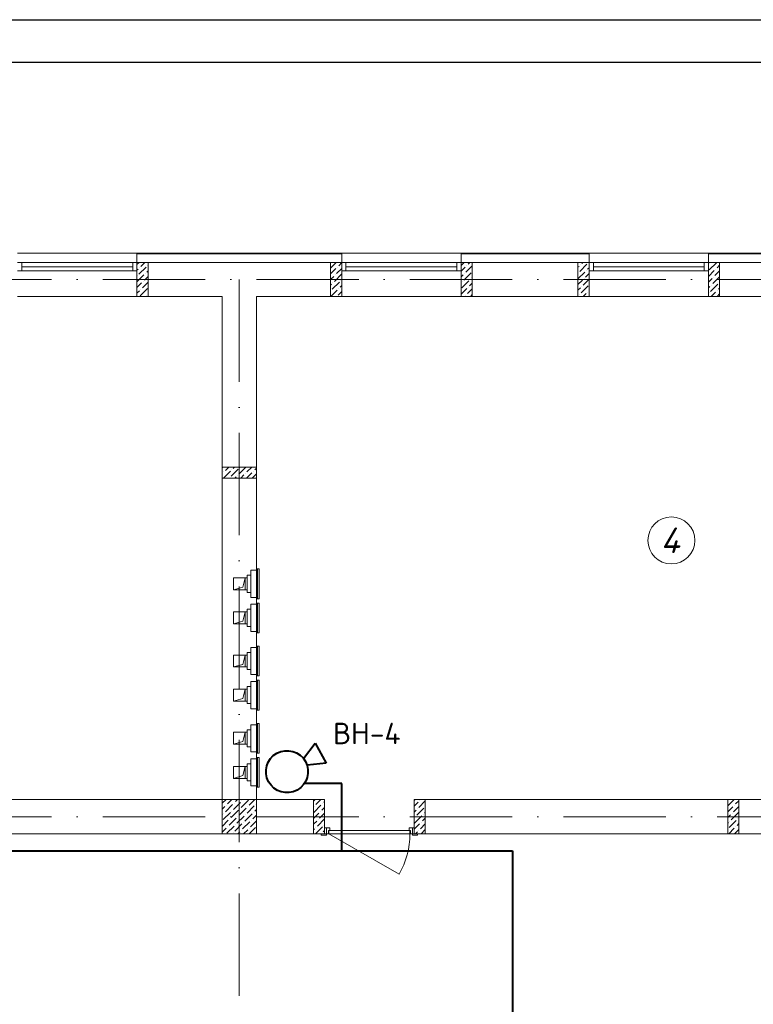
# Model space of a CAD drawing. Header units: millimetres. Extents: x 1114507 to 93926427, y 174473 to 817039.
# Tile 289 of 483: x 1816546 to 1825146, y 205925 to 217472. Entities that reach past the tile are written whole.
import ezdxf

# ---------------------------------------------------------------- set-up
doc = ezdxf.new("R2010")
doc.units = ezdxf.units.MM
doc.linetypes.add('ACAD_ISO10W100', pattern=[18, 12, -3, 0, -3])
doc.linetypes.add('ADSK_Скрыто', pattern=[6, 3, -3])
for name, color, linetype, lineweight in [('_Hidden_', 7, 'ADSK_Скрыто', 9), ('Doors', 86, 'Continuous', 13), ('expl', 234, 'Continuous', 13), ('Mechanical Equipment', 7, 'Continuous', 18), ('размеры', 12, 'Continuous', 15)]:
    doc.layers.add(name, color=color, linetype=linetype, lineweight=lineweight)
doc.layers.add('PDF28_Text', color=7, linetype='Continuous')
doc.layers.add('ventilatsiya', color=7, linetype='Continuous')
doc.styles.add('PDF ISOCPEUR', font='isocpeur.TTF')
doc.styles.get("Standard").update_dxf_attribs({"font": 'isocpeui.ttf'})

# ---------------------------------------------------------------- blocks, each defined once
blk = doc.blocks.new('blokqav3mak')
at = {"lineweight": 0, "ltscale": 100}
for p, q in [((1611566, 782732), (1610166, 782732)), ((1615366, 782732), (1613966, 782732)), ((1618266, 782732), (1616866, 782732)), ((1613966, 782625), (1611566, 782625)), ((1611566, 782625), (1611566, 782225)), ((1613966, 782625), (1613966, 782225)), ((1616866, 782625), (1615366, 782625)), ((1615366, 782625), (1615366, 782225)), ((1616866, 782625), (1616866, 782225)), ((1619766, 782625), (1618266, 782625)), ((1618266, 782625), (1618266, 782225)), ((1611566, 782225), (1610166, 782225)), ((1612566, 782225), (1611566, 782225)), ((1612566, 776325), (1612566, 782225)), ((1613966, 782225), (1612966, 782225)), ((1612966, 776325), (1612966, 782225)), ((1615366, 782225), (1613966, 782225)), ((1616866, 782225), (1615366, 782225)), ((1618266, 782225), (1616866, 782225)), ((1619766, 782225), (1618266, 782225)), ((1612566, 776325), (1605216, 776325)), ((1613766, 776325), (1612966, 776325)), ((1613766, 776325), (1613766, 775925)), ((1622166, 776325), (1614816, 776325)), ((1614816, 776325), (1614816, 775925)), ((1613766, 775925), (1605216, 775925)), ((1622566, 775925), (1614816, 775925))]:
    blk.add_line(p, q, dxfattribs=at)
at = {"color": 252, "lineweight": 0, "ltscale": 100}
for p, q in [((1613966, 782732), (1611566, 782732)), ((1611566, 782625), (1611566, 782732)), ((1613966, 782625), (1613966, 782732)), ((1616866, 782732), (1615366, 782732)), ((1615366, 782625), (1615366, 782732)), ((1616866, 782625), (1616866, 782732)), ((1619766, 782732), (1618266, 782732)), ((1618266, 782625), (1618266, 782732))]:
    blk.add_line(p, q, dxfattribs=at)
at = {"color": 32, "lineweight": 0, "ltscale": 100}
for p, q in [((1613966, 782725), (1611566, 782725)), ((1616866, 782725), (1615366, 782725)), ((1619766, 782725), (1618266, 782725))]:
    blk.add_line(p, q, dxfattribs=at)
at = {"color": 5, "lineweight": 0}
for p, q in [((1610216, 782625), (1610166, 782625)), ((1610166, 782525), (1610216, 782525)), ((1611516, 782625), (1610216, 782625)), ((1610216, 782525), (1610216, 782625)), ((1611516, 782575), (1610216, 782575)), ((1611516, 782525), (1610216, 782525)), ((1611516, 782525), (1611516, 782625)), ((1611516, 782625), (1611566, 782625)), ((1611566, 782525), (1611516, 782525)), ((1611566, 782625), (1611566, 782525)), ((1614016, 782625), (1613966, 782625)), ((1613966, 782625), (1613966, 782525)), ((1613966, 782525), (1614016, 782525)), ((1615316, 782625), (1614016, 782625)), ((1614016, 782525), (1614016, 782625)), ((1615316, 782575), (1614016, 782575)), ((1615316, 782525), (1614016, 782525)), ((1615316, 782525), (1615316, 782625)), ((1615316, 782625), (1615366, 782625)), ((1615366, 782525), (1615316, 782525)), ((1615366, 782625), (1615366, 782525)), ((1616916, 782625), (1616866, 782625)), ((1616866, 782625), (1616866, 782525)), ((1616866, 782525), (1616916, 782525)), ((1618216, 782625), (1616916, 782625)), ((1616916, 782525), (1616916, 782625)), ((1618216, 782575), (1616916, 782575)), ((1618216, 782525), (1616916, 782525)), ((1618216, 782525), (1618216, 782625)), ((1618216, 782625), (1618266, 782625)), ((1618266, 782525), (1618216, 782525)), ((1618266, 782625), (1618266, 782525))]:
    blk.add_line(p, q, dxfattribs=at)
at = {"linetype": 'Continuous', "lineweight": 0, "ltscale": 100}
for p, q in [((1611566, 782600, 0), (1611591, 782625, 0)), ((1611566, 782533, 0), (1611579, 782545, 0)), ((1611587, 782486, 0), (1611672, 782571, 0)), ((1611596, 782562, 0), (1611596, 782562, 0)), ((1611613, 782579, 0), (1611659, 782625, 0)), ((1611680, 782512, 0), (1611696, 782528, 0)), ((1611688, 782587, 0), (1611688, 782587, 0)), ((1613836, 782493, 0), (1613898, 782554, 0)), ((1613839, 782562, 0), (1613901, 782625, 0)), ((1613906, 782495, 0), (1613966, 782555, 0)), ((1613914, 782571, 0), (1613914, 782571, 0)), ((1613931, 782587, 0), (1613966, 782623, 0)), ((1615366, 782589, 0), (1615402, 782625, 0)), ((1615366, 782522, 0), (1615415, 782571, 0)), ((1615423, 782512, 0), (1615496, 782585, 0)), ((1615432, 782587, 0), (1615432, 782587, 0)), ((1615449, 782604, 0), (1615469, 782625, 0)), ((1616736, 782568, 0), (1616748, 782579, 0)), ((1616736, 782433, 0), (1616815, 782512, 0)), ((1616756, 782520, 0), (1616840, 782604, 0)), ((1616765, 782596, 0), (1616765, 782596, 0)), ((1616781, 782613, 0), (1616794, 782625, 0)), ((1616832, 782529, 0), (1616832, 782529, 0)), ((1616849, 782545, 0), (1616866, 782563, 0)), ((1616857, 782621, 0), (1616857, 782621, 0)), ((1618266, 782462, 0), (1618332, 782529, 0)), ((1618274, 782537, 0), (1618358, 782621, 0)), ((1618282, 782613, 0), (1618282, 782613, 0)), ((1618341, 782470, 0), (1618396, 782525, 0)), ((1618349, 782545, 0), (1618349, 782545, 0)), ((1618366, 782562, 0), (1618396, 782592, 0)), ((1611566, 782398, 0), (1611646, 782478, 0)), ((1611571, 782470, 0), (1611571, 782470, 0)), ((1611638, 782402, 0), (1611638, 782402, 0)), ((1611655, 782419, 0), (1611696, 782461, 0)), ((1611663, 782495, 0), (1611663, 782495, 0)), ((1613836, 782425, 0), (1613872, 782461, 0)), ((1613881, 782402, 0), (1613965, 782486, 0)), ((1613889, 782478, 0), (1613889, 782478, 0)), ((1613956, 782411, 0), (1613956, 782411, 0)), ((1615366, 782455, 0), (1615390, 782478, 0)), ((1615373, 782326, 0), (1615457, 782411, 0)), ((1615381, 782402, 0), (1615381, 782402, 0)), ((1615398, 782419, 0), (1615482, 782503, 0)), ((1615407, 782495, 0), (1615407, 782495, 0)), ((1615474, 782428, 0), (1615474, 782428, 0)), ((1615491, 782444, 0), (1615496, 782450, 0)), ((1616736, 782366, 0), (1616790, 782419, 0)), ((1616739, 782503, 0), (1616739, 782503, 0)), ((1616798, 782360, 0), (1616866, 782428, 0)), ((1616807, 782436, 0), (1616807, 782436, 0)), ((1616823, 782453, 0), (1616866, 782496, 0)), ((1618266, 782395, 0), (1618307, 782436, 0)), ((1618316, 782377, 0), (1618396, 782458, 0)), ((1618324, 782453, 0), (1618324, 782453, 0)), ((1611566, 782331, 0), (1611621, 782385, 0)), ((1611566, 782263, 0), (1611596, 782293, 0)), ((1611604, 782234, 0), (1611688, 782318, 0)), ((1611613, 782310, 0), (1611613, 782310, 0)), ((1611629, 782326, 0), (1611696, 782393, 0)), ((1613836, 782358, 0), (1613847, 782369, 0)), ((1613838, 782225, 0), (1613914, 782301, 0)), ((1613839, 782293, 0), (1613839, 782293, 0)), ((1613855, 782310, 0), (1613940, 782394, 0)), ((1613864, 782385, 0), (1613864, 782385, 0)), ((1613923, 782242, 0), (1613966, 782286, 0)), ((1613931, 782318, 0), (1613931, 782318, 0)), ((1613948, 782335, 0), (1613966, 782353, 0)), ((1615366, 782253, 0), (1615432, 782318, 0)), ((1615440, 782259, 0), (1615496, 782315, 0)), ((1615449, 782335, 0), (1615449, 782335, 0)), ((1615465, 782352, 0), (1615496, 782383, 0)), ((1616736, 782298, 0), (1616765, 782326, 0)), ((1616773, 782268, 0), (1616857, 782352, 0)), ((1616781, 782343, 0), (1616781, 782343, 0)), ((1616866, 782293, 0), (1616866, 782294, 0)), ((1618266, 782328, 0), (1618282, 782343, 0)), ((1618290, 782284, 0), (1618375, 782369, 0)), ((1618299, 782360, 0), (1618299, 782360, 0)), ((1618366, 782293, 0), (1618366, 782293, 0)), ((1618383, 782310, 0), (1618396, 782323, 0)), ((1618391, 782385, 0), (1618391, 782385, 0)), ((1611663, 782225, 0), (1611663, 782225, 0)), ((1611680, 782242, 0), (1611680, 782242, 0)), ((1613906, 782225, 0), (1613906, 782225, 0)), ((1615406, 782225, 0), (1615407, 782225, 0)), ((1615423, 782242, 0), (1615423, 782242, 0)), ((1615474, 782225, 0), (1615496, 782248, 0)), ((1616736, 782231, 0), (1616739, 782234, 0)), ((1616756, 782251, 0), (1616756, 782251, 0)), ((1616798, 782225, 0), (1616832, 782259, 0)), ((1616849, 782276, 0), (1616849, 782276, 0)), ((1616865, 782225, 0), (1616866, 782226, 0)), ((1618274, 782268, 0), (1618274, 782268, 0)), ((1618298, 782225, 0), (1618349, 782276, 0)), ((1618366, 782225, 0), (1618396, 782256, 0)), ((1612566, 780217, 0), (1612575, 780225, 0)), ((1612602, 780185, 0), (1612642, 780225, 0)), ((1612669, 780117, 0), (1612753, 780201, 0)), ((1612694, 780210, 0), (1612710, 780225, 0)), ((1612762, 780142, 0), (1612844, 780225, 0)), ((1612770, 780218, 0), (1612770, 780218, 0)), ((1612854, 780168, 0), (1612912, 780225, 0)), ((1612947, 780193, 0), (1612966, 780213, 0)), ((1612566, 780149, 0), (1612568, 780151, 0)), ((1612580, 780095, 0), (1612661, 780176, 0)), ((1612585, 780168, 0), (1612585, 780168, 0)), ((1612652, 780100, 0), (1612652, 780100, 0)), ((1612677, 780193, 0), (1612677, 780193, 0)), ((1612714, 780095, 0), (1612728, 780109, 0)), ((1612745, 780126, 0), (1612745, 780126, 0)), ((1612782, 780095, 0), (1612820, 780134, 0)), ((1612837, 780151, 0), (1612837, 780151, 0)), ((1612849, 780095, 0), (1612913, 780159, 0)), ((1612922, 780100, 0), (1612966, 780145, 0)), ((1612930, 780176, 0), (1612930, 780176, 0)), ((1612566, 776282), (1612610, 776325)), ((1612628, 776276), (1612677, 776325)), ((1612696, 776209), (1612780, 776293)), ((1612704, 776285), (1612704, 776285)), ((1612721, 776302), (1612744, 776325)), ((1612788, 776234), (1612872, 776318)), ((1612797, 776310), (1612797, 776310)), ((1612881, 776260), (1612947, 776325)), ((1613636, 776307, 0), (1613655, 776325, 0)), ((1613664, 776267, 0), (1613722, 776325, 0)), ((1613740, 776276, 0), (1613740, 776276, 0)), ((1613757, 776292, 0), (1613766, 776302, 0)), ((1614826, 776325, 0), (1614816, 776315, 0)), ((1614862, 776294, 0), (1614816, 776248, 0)), ((1614946, 776310, 0), (1614871, 776235, 0)), ((1614879, 776311, 0), (1614879, 776311, 0)), ((1618491, 776251, 0), (1618566, 776325, 0)), ((1618584, 776276, 0), (1618621, 776313, 0)), ((1612566, 776214), (1612595, 776243)), ((1612578, 776091), (1612662, 776175)), ((1612586, 776167), (1612586, 776167)), ((1612603, 776184), (1612687, 776268)), ((1612611, 776260), (1612611, 776260)), ((1612670, 776116), (1612755, 776201)), ((1612679, 776192), (1612679, 776192)), ((1612763, 776142), (1612847, 776226)), ((1612771, 776217), (1612771, 776217)), ((1612856, 776167), (1612940, 776251)), ((1612864, 776243), (1612864, 776243)), ((1612931, 776175), (1612931, 776175)), ((1612948, 776192), (1612966, 776210)), ((1612957, 776268), (1612957, 776268)), ((1613636, 776105, 0), (1613698, 776166, 0)), ((1613639, 776175, 0), (1613723, 776259, 0)), ((1613647, 776250, 0), (1613647, 776250, 0)), ((1613706, 776107, 0), (1613766, 776167, 0)), ((1613715, 776183, 0), (1613715, 776183, 0)), ((1613732, 776200, 0), (1613766, 776235, 0)), ((1614837, 776201, 0), (1614816, 776180, 0)), ((1614930, 776226, 0), (1614845, 776142, 0)), ((1614854, 776218, 0), (1614854, 776218, 0)), ((1614946, 776176, 0), (1614938, 776167, 0)), ((1618491, 776183, 0), (1618550, 776242, 0)), ((1618533, 776090, 0), (1618617, 776175, 0)), ((1618542, 776166, 0), (1618542, 776166, 0)), ((1618558, 776183, 0), (1618621, 776246, 0)), ((1618567, 776259, 0), (1618567, 776259, 0)), ((1612566, 776147), (1612569, 776150)), ((1612566, 776012), (1612637, 776083)), ((1612645, 776024), (1612729, 776108)), ((1612654, 776100), (1612654, 776100)), ((1612738, 776049), (1612822, 776133)), ((1612746, 776125), (1612746, 776125)), ((1612805, 775982), (1612889, 776066)), ((1612814, 776057), (1612814, 776057)), ((1612830, 776074), (1612915, 776158)), ((1612839, 776150), (1612839, 776150)), ((1612898, 776007), (1612966, 776076)), ((1612906, 776083), (1612906, 776083)), ((1612923, 776100), (1612966, 776143)), ((1613636, 776037, 0), (1613673, 776074, 0)), ((1613681, 776015, 0), (1613765, 776099, 0)), ((1613689, 776090, 0), (1613689, 776090, 0)), ((1614904, 776134, 0), (1614820, 776050, 0)), ((1614829, 776125, 0), (1614829, 776125, 0)), ((1614896, 776058, 0), (1614896, 776058, 0)), ((1614946, 776108, 0), (1614913, 776075, 0)), ((1614921, 776151, 0), (1614921, 776151, 0)), ((1618491, 776116, 0), (1618525, 776149, 0)), ((1618491, 776049, 0), (1618499, 776057, 0)), ((1618508, 775998, 0), (1618592, 776082, 0)), ((1618516, 776074, 0), (1618516, 776074, 0)), ((1618609, 776099, 0), (1618609, 776099, 0)), ((1612566, 775945), (1612611, 775990)), ((1612620, 775931), (1612704, 776015)), ((1612628, 776007), (1612628, 776007)), ((1612696, 775940), (1612696, 775940)), ((1612713, 775956), (1612797, 776041)), ((1612721, 776032), (1612721, 776032)), ((1612749, 775925), (1612771, 775948)), ((1612788, 775965), (1612788, 775965)), ((1612816, 775925), (1612864, 775973)), ((1612881, 775990), (1612881, 775990)), ((1612883, 775925), (1612957, 775999)), ((1612965, 775940), (1612966, 775941)), ((1613636, 775970, 0), (1613647, 775981, 0)), ((1613659, 775925, 0), (1613740, 776006, 0)), ((1613664, 775998, 0), (1613664, 775998, 0)), ((1613732, 775930, 0), (1613732, 775930, 0)), ((1613748, 775947, 0), (1613766, 775965, 0)), ((1613757, 776023, 0), (1613757, 776023, 0)), ((1614879, 776041, 0), (1614816, 775978, 0)), ((1614854, 775949, 0), (1614830, 775925, 0)), ((1614871, 775965, 0), (1614871, 775965, 0)), ((1614946, 776041, 0), (1614888, 775982, 0)), ((1614946, 775974, 0), (1614898, 775925, 0)), ((1618503, 775925, 0), (1618567, 775989, 0)), ((1618575, 775930, 0), (1618621, 775977, 0)), ((1618584, 776006, 0), (1618584, 776006, 0)), ((1618601, 776023, 0), (1618621, 776044, 0))]:
    blk.add_line(p, q, dxfattribs=at)
at = {"color": 1, "linetype": 'ACAD_ISO10W100', "lineweight": 0, "ltscale": 100}
for p, q in [((1626766, 782425), (1599766, 782425)), ((1612766, 782425), (1612766, 766825)), ((1626766, 776125), (1599766, 776125))]:
    blk.add_line(p, q, dxfattribs=at)
at = {"layer": '_Hidden_', "color": 5, "lineweight": 0}
for p, q in [((1612899, 779015), (1612899, 779015)), ((1612899, 779015), (1612899, 779015)), ((1612923, 779015), (1612923, 779015)), ((1612923, 779015), (1612923, 779015)), ((1612966, 779015), (1612966, 779015)), ((1612966, 779015), (1612966, 779015)), ((1612970, 779031), (1612970, 779031)), ((1612899, 778698), (1612899, 778697)), ((1612899, 778697), (1612899, 778698)), ((1612899, 778616), (1612899, 778616)), ((1612899, 778616), (1612899, 778616)), ((1612923, 778697), (1612923, 778698)), ((1612923, 778698), (1612923, 778697)), ((1612923, 778616), (1612923, 778616)), ((1612923, 778616), (1612923, 778616)), ((1612966, 778698), (1612966, 778697)), ((1612966, 778697), (1612966, 778698)), ((1612966, 778616), (1612966, 778616)), ((1612966, 778616), (1612966, 778616)), ((1612970, 778682), (1612970, 778682)), ((1612970, 778631), (1612970, 778631)), ((1612899, 778298), (1612899, 778298)), ((1612899, 778298), (1612899, 778298)), ((1612923, 778298), (1612923, 778298)), ((1612923, 778298), (1612923, 778298)), ((1612966, 778298), (1612966, 778298)), ((1612966, 778298), (1612966, 778298)), ((1612970, 778282), (1612970, 778282)), ((1612970, 778125), (1612970, 778125)), ((1612899, 778110), (1612899, 778109)), ((1612899, 778109), (1612899, 778110)), ((1612923, 778109), (1612923, 778110)), ((1612923, 778110), (1612923, 778109)), ((1612966, 778109), (1612966, 778110)), ((1612966, 778110), (1612966, 778109)), ((1612899, 777792), (1612899, 777792)), ((1612899, 777792), (1612899, 777792)), ((1612923, 777792), (1612923, 777792)), ((1612923, 777792), (1612923, 777792)), ((1612966, 777792), (1612966, 777792)), ((1612966, 777792), (1612966, 777792)), ((1612899, 777710), (1612899, 777710)), ((1612899, 777710), (1612899, 777710)), ((1612923, 777710), (1612923, 777710)), ((1612923, 777710), (1612923, 777710)), ((1612966, 777710), (1612966, 777710)), ((1612966, 777710), (1612966, 777710)), ((1612970, 777776), (1612970, 777776)), ((1612970, 777725), (1612970, 777725)), ((1612899, 777392), (1612899, 777392)), ((1612899, 777392), (1612899, 777392)), ((1612923, 777392), (1612923, 777392)), ((1612923, 777392), (1612923, 777392)), ((1612966, 777392), (1612966, 777392)), ((1612966, 777392), (1612966, 777392)), ((1612970, 777376), (1612970, 777376)), ((1612899, 777204), (1612899, 777204)), ((1612899, 777204), (1612899, 777204)), ((1612923, 777204), (1612923, 777204)), ((1612923, 777204), (1612923, 777204)), ((1612966, 777204), (1612966, 777204)), ((1612966, 777204), (1612966, 777204)), ((1612970, 777219), (1612970, 777219)), ((1612899, 776886), (1612899, 776886)), ((1612899, 776886), (1612899, 776886)), ((1612923, 776886), (1612923, 776886)), ((1612923, 776886), (1612923, 776886)), ((1612966, 776886), (1612966, 776886)), ((1612966, 776886), (1612966, 776886)), ((1612970, 776870), (1612970, 776870)), ((1612899, 776804), (1612899, 776804)), ((1612899, 776804), (1612899, 776804)), ((1612923, 776804), (1612923, 776804)), ((1612923, 776804), (1612923, 776804)), ((1612966, 776804), (1612966, 776804)), ((1612966, 776804), (1612966, 776804)), ((1612970, 776820), (1612970, 776820)), ((1612899, 776487), (1612899, 776486)), ((1612899, 776486), (1612899, 776487)), ((1612923, 776486), (1612923, 776487)), ((1612923, 776487), (1612923, 776486)), ((1612966, 776487), (1612966, 776486)), ((1612966, 776486), (1612966, 776487)), ((1612970, 776471), (1612970, 776471))]:
    blk.add_line(p, q, dxfattribs=at)
at = {"layer": 'Doors', "lineweight": 0}
for p, q in [((1613766, 775995), (1613786, 775995)), ((1613766, 775925), (1613766, 775995)), ((1613826, 775995), (1613786, 775995)), ((1613786, 775995), (1613786, 775925)), ((1613786, 775995), (1613786, 775925)), ((1613811, 775925), (1613811, 775965)), ((1613811, 775965), (1613826, 775965)), ((1614766, 775965), (1613816, 775965)), ((1613816, 775965), (1613816, 775925)), ((1613826, 775965), (1613826, 775995)), ((1614756, 775965), (1614756, 775995)), ((1614756, 775995), (1614796, 775995)), ((1614771, 775965), (1614756, 775965)), ((1614766, 775925), (1614766, 775965)), ((1614771, 775925), (1614771, 775965)), ((1614796, 775995), (1614796, 775925)), ((1614816, 775995), (1614796, 775995)), ((1614796, 775995), (1614796, 775925)), ((1614816, 775925), (1614816, 775995)), ((1613786, 775925), (1613726, 775925)), ((1613726, 775925), (1613726, 775910)), ((1613726, 775910), (1613786, 775910)), ((1613786, 775925), (1613766, 775925)), ((1613786, 775925), (1613811, 775925)), ((1613786, 775910), (1613786, 775925)), ((1613816, 775925), (1614639, 775450)), ((1613816, 775925), (1614766, 775925)), ((1614796, 775925), (1614771, 775925)), ((1614796, 775925), (1614816, 775925)), ((1614856, 775925), (1614796, 775925)), ((1614796, 775925), (1614796, 775910)), ((1614796, 775910), (1614856, 775910)), ((1614856, 775910), (1614856, 775925))]:
    blk.add_line(p, q, dxfattribs=at)
blk.add_arc((1613816, 775925), 950, 330, 0, dxfattribs=at)
at = {"layer": 'Mechanical Equipment', "color": 5, "lineweight": 0}
for p, q in [((1612899, 778956), (1612858, 778956)), ((1612858, 778756), (1612858, 778956)), ((1612923, 779015), (1612899, 779015)), ((1612899, 779015), (1612899, 779015)), ((1612899, 779005), (1612899, 779015)), ((1612899, 778707), (1612899, 779005)), ((1612966, 779015), (1612923, 779015)), ((1612923, 779015), (1612923, 779015)), ((1612923, 779015), (1612923, 779015)), ((1612966, 779015), (1612966, 779015)), ((1612966, 779015), (1612966, 779005)), ((1612966, 779005), (1612966, 778707)), ((1612969, 779031), (1612969, 778682)), ((1612970, 779031), (1612970, 778682)), ((1612970, 779031), (1612979, 779031)), ((1612979, 779031), (1612989, 779031)), ((1612979, 779031), (1612979, 778682)), ((1612989, 779031), (1612998, 779031)), ((1612998, 778682), (1612998, 779031)), ((1612858, 778756), (1612899, 778756)), ((1612899, 778697), (1612899, 778707)), ((1612966, 778707), (1612966, 778697)), ((1612899, 778698), (1612899, 778697)), ((1612899, 778697), (1612923, 778697)), ((1612923, 778616), (1612899, 778616)), ((1612899, 778616), (1612899, 778616)), ((1612899, 778606), (1612899, 778616)), ((1612899, 778308), (1612899, 778606)), ((1612923, 778697), (1612923, 778698)), ((1612923, 778698), (1612923, 778697)), ((1612923, 778697), (1612966, 778697)), ((1612966, 778616), (1612923, 778616)), ((1612923, 778616), (1612923, 778616)), ((1612923, 778616), (1612923, 778616)), ((1612966, 778697), (1612966, 778698)), ((1612966, 778616), (1612966, 778616)), ((1612966, 778616), (1612966, 778606)), ((1612966, 778606), (1612966, 778308)), ((1612969, 778631), (1612969, 778282)), ((1612979, 778682), (1612970, 778682)), ((1612970, 778631), (1612970, 778282)), ((1612970, 778631), (1612979, 778631)), ((1612989, 778682), (1612979, 778682)), ((1612979, 778631), (1612989, 778631)), ((1612979, 778631), (1612979, 778282)), ((1612998, 778682), (1612989, 778682)), ((1612989, 778631), (1612998, 778631)), ((1612998, 778282), (1612998, 778631)), ((1612899, 778557), (1612858, 778557)), ((1612858, 778357), (1612858, 778557)), ((1612858, 778357), (1612899, 778357)), ((1612899, 778298), (1612899, 778308)), ((1612899, 778298), (1612923, 778298)), ((1612899, 778298), (1612899, 778298)), ((1612923, 778298), (1612966, 778298)), ((1612923, 778298), (1612923, 778298)), ((1612923, 778298), (1612923, 778298)), ((1612966, 778308), (1612966, 778298)), ((1612966, 778298), (1612966, 778298)), ((1612979, 778282), (1612970, 778282)), ((1612989, 778282), (1612979, 778282)), ((1612998, 778282), (1612989, 778282)), ((1612969, 778125), (1612969, 777776)), ((1612970, 778125), (1612970, 777776)), ((1612970, 778125), (1612979, 778125)), ((1612979, 778125), (1612989, 778125)), ((1612979, 778125), (1612979, 777776)), ((1612989, 778125), (1612998, 778125)), ((1612998, 777776), (1612998, 778125)), ((1612899, 778051), (1612858, 778051)), ((1612858, 777851), (1612858, 778051)), ((1612923, 778110), (1612899, 778110)), ((1612899, 778110), (1612899, 778109)), ((1612899, 778100), (1612899, 778110)), ((1612899, 777802), (1612899, 778100)), ((1612966, 778110), (1612923, 778110)), ((1612923, 778109), (1612923, 778110)), ((1612923, 778110), (1612923, 778109)), ((1612966, 778109), (1612966, 778110)), ((1612966, 778110), (1612966, 778100)), ((1612966, 778100), (1612966, 777802)), ((1612858, 777851), (1612899, 777851)), ((1612899, 777792), (1612899, 777802)), ((1612899, 777792), (1612923, 777792)), ((1612899, 777792), (1612899, 777792)), ((1612923, 777792), (1612966, 777792)), ((1612923, 777792), (1612923, 777792)), ((1612923, 777792), (1612923, 777792)), ((1612966, 777802), (1612966, 777792)), ((1612966, 777792), (1612966, 777792)), ((1612923, 777710), (1612899, 777710)), ((1612899, 777710), (1612899, 777710)), ((1612899, 777700), (1612899, 777710)), ((1612899, 777402), (1612899, 777700)), ((1612966, 777710), (1612923, 777710)), ((1612923, 777710), (1612923, 777710)), ((1612923, 777710), (1612923, 777710)), ((1612966, 777710), (1612966, 777710)), ((1612966, 777710), (1612966, 777700)), ((1612966, 777700), (1612966, 777402)), ((1612969, 777725), (1612969, 777376)), ((1612979, 777776), (1612970, 777776)), ((1612970, 777725), (1612970, 777376)), ((1612970, 777725), (1612979, 777725)), ((1612989, 777776), (1612979, 777776)), ((1612979, 777725), (1612989, 777725)), ((1612979, 777725), (1612979, 777376)), ((1612998, 777776), (1612989, 777776)), ((1612989, 777725), (1612998, 777725)), ((1612998, 777376), (1612998, 777725)), ((1612899, 777651), (1612858, 777651)), ((1612858, 777451), (1612858, 777651)), ((1612858, 777451), (1612899, 777451)), ((1612899, 777392), (1612899, 777402)), ((1612899, 777392), (1612923, 777392)), ((1612899, 777392), (1612899, 777392)), ((1612923, 777392), (1612966, 777392)), ((1612923, 777392), (1612923, 777392)), ((1612923, 777392), (1612923, 777392)), ((1612966, 777402), (1612966, 777392)), ((1612966, 777392), (1612966, 777392)), ((1612979, 777376), (1612970, 777376)), ((1612989, 777376), (1612979, 777376)), ((1612998, 777376), (1612989, 777376)), ((1612923, 777204), (1612899, 777204)), ((1612899, 777204), (1612899, 777204)), ((1612899, 777194), (1612899, 777204)), ((1612966, 777204), (1612923, 777204)), ((1612923, 777204), (1612923, 777204)), ((1612923, 777204), (1612923, 777204)), ((1612966, 777204), (1612966, 777204)), ((1612966, 777204), (1612966, 777194)), ((1612969, 777219), (1612969, 776870)), ((1612970, 777219), (1612970, 776870)), ((1612970, 777219), (1612979, 777219)), ((1612979, 777219), (1612989, 777219)), ((1612979, 777219), (1612979, 776870)), ((1612989, 777219), (1612998, 777219)), ((1612998, 776870), (1612998, 777219)), ((1612899, 777145), (1612858, 777145)), ((1612858, 776945), (1612858, 777145)), ((1612899, 776896), (1612899, 777194)), ((1612966, 777194), (1612966, 776896)), ((1612858, 776945), (1612899, 776945)), ((1612899, 776886), (1612899, 776896)), ((1612899, 776886), (1612923, 776886)), ((1612899, 776886), (1612899, 776886)), ((1612923, 776886), (1612966, 776886)), ((1612923, 776886), (1612923, 776886)), ((1612923, 776886), (1612923, 776886)), ((1612966, 776896), (1612966, 776886)), ((1612966, 776886), (1612966, 776886)), ((1612979, 776870), (1612970, 776870)), ((1612989, 776870), (1612979, 776870)), ((1612998, 776870), (1612989, 776870)), ((1612899, 776745), (1612858, 776745)), ((1612858, 776545), (1612858, 776745)), ((1612923, 776804), (1612899, 776804)), ((1612899, 776804), (1612899, 776804)), ((1612899, 776794), (1612899, 776804)), ((1612899, 776496), (1612899, 776794)), ((1612966, 776804), (1612923, 776804)), ((1612923, 776804), (1612923, 776804)), ((1612923, 776804), (1612923, 776804)), ((1612966, 776804), (1612966, 776804)), ((1612966, 776804), (1612966, 776794)), ((1612966, 776794), (1612966, 776496)), ((1612969, 776820), (1612969, 776471)), ((1612970, 776820), (1612970, 776471)), ((1612970, 776820), (1612979, 776820)), ((1612979, 776820), (1612989, 776820)), ((1612979, 776820), (1612979, 776471)), ((1612989, 776820), (1612998, 776820)), ((1612998, 776471), (1612998, 776820)), ((1612858, 776545), (1612899, 776545)), ((1612899, 776486), (1612899, 776496)), ((1612899, 776487), (1612899, 776486)), ((1612899, 776486), (1612923, 776486)), ((1612923, 776486), (1612923, 776487)), ((1612923, 776487), (1612923, 776486)), ((1612923, 776486), (1612966, 776486)), ((1612966, 776496), (1612966, 776486)), ((1612966, 776486), (1612966, 776487)), ((1612979, 776471), (1612970, 776471)), ((1612989, 776471), (1612979, 776471)), ((1612998, 776471), (1612989, 776471))]:
    blk.add_line(p, q, dxfattribs=at)
at = {"layer": 'ventilatsiya', "lineweight": 0, "ltscale": 100}
for p, q in [((1612836, 778926), (1612696, 778926)), ((1612696, 778926), (1612696, 778786)), ((1612807, 778818), (1612696, 778786)), ((1612791, 778926), (1612858, 778926)), ((1612836, 778926), (1612807, 778818)), ((1612836, 778786), (1612836, 778926)), ((1612696, 778786), (1612836, 778786)), ((1612791, 778786), (1612858, 778786)), ((1612836, 778527), (1612696, 778527)), ((1612696, 778527), (1612696, 778387)), ((1612791, 778527), (1612858, 778527)), ((1612836, 778527), (1612807, 778419)), ((1612836, 778387), (1612836, 778527)), ((1612807, 778419), (1612696, 778387)), ((1612696, 778387), (1612836, 778387)), ((1612791, 778387), (1612858, 778387)), ((1612836, 778021), (1612696, 778021)), ((1612696, 778021), (1612696, 777881)), ((1612791, 778021), (1612858, 778021)), ((1612836, 778021), (1612807, 777912)), ((1612836, 777881), (1612836, 778021)), ((1612807, 777912), (1612696, 777881)), ((1612696, 777881), (1612836, 777881)), ((1612791, 777881), (1612858, 777881)), ((1612836, 777621), (1612696, 777621)), ((1612696, 777621), (1612696, 777481)), ((1612791, 777621), (1612858, 777621)), ((1612836, 777621), (1612807, 777513)), ((1612836, 777481), (1612836, 777621)), ((1612807, 777513), (1612696, 777481)), ((1612696, 777481), (1612836, 777481)), ((1612791, 777481), (1612858, 777481)), ((1612836, 777115), (1612696, 777115)), ((1612696, 777115), (1612696, 776975)), ((1612791, 777115), (1612858, 777115)), ((1612836, 777115), (1612807, 777007)), ((1612836, 776975), (1612836, 777115)), ((1612807, 777007), (1612696, 776975)), ((1612696, 776975), (1612836, 776975)), ((1612791, 776975), (1612858, 776975)), ((1612836, 776715), (1612696, 776715)), ((1612696, 776715), (1612696, 776575)), ((1612791, 776715), (1612858, 776715)), ((1612836, 776715), (1612807, 776607)), ((1612836, 776575), (1612836, 776715)), ((1612807, 776607), (1612696, 776575)), ((1612696, 776575), (1612836, 776575)), ((1612791, 776575), (1612858, 776575))]:
    blk.add_line(p, q, dxfattribs=at)
at = {"layer": 'размеры', "lineweight": 0, "ltscale": 5}
for p, q in [((1611696, 782625), (1611566, 782625)), ((1611566, 782625), (1611566, 782225)), ((1611696, 782225), (1611696, 782625)), ((1613966, 782625), (1613836, 782625)), ((1613836, 782625), (1613836, 782225)), ((1613966, 782225), (1613966, 782625)), ((1615496, 782625), (1615366, 782625)), ((1615366, 782625), (1615366, 782225)), ((1615496, 782225), (1615496, 782625)), ((1616866, 782625), (1616736, 782625)), ((1616736, 782625), (1616736, 782225)), ((1616866, 782225), (1616866, 782625)), ((1618396, 782625), (1618266, 782625)), ((1618266, 782625), (1618266, 782225)), ((1618396, 782225), (1618396, 782625)), ((1611566, 782225), (1611696, 782225)), ((1613836, 782225), (1613966, 782225)), ((1615366, 782225), (1615496, 782225)), ((1616736, 782225), (1616866, 782225)), ((1618266, 782225), (1618396, 782225)), ((1612566, 780095), (1612566, 780225)), ((1612566, 780225), (1612966, 780225)), ((1612966, 780225), (1612566, 780225)), ((1612566, 780225), (1612566, 780095)), ((1612966, 780225), (1612966, 780095)), ((1612966, 780095), (1612966, 780225)), ((1612966, 780095), (1612566, 780095)), ((1612566, 780095), (1612966, 780095)), ((1612966, 776325), (1612566, 776325)), ((1612566, 776325), (1612566, 775925)), ((1612966, 775925), (1612966, 776325)), ((1613766, 776325), (1613636, 776325)), ((1613636, 776325), (1613636, 775925)), ((1613766, 775925), (1613766, 776325)), ((1614816, 775925), (1614816, 776325)), ((1614816, 776325), (1614946, 776325)), ((1614946, 776325), (1614946, 775925)), ((1618621, 776325), (1618491, 776325)), ((1618491, 776325), (1618491, 775925)), ((1618621, 775925), (1618621, 776325)), ((1612566, 775925), (1612966, 775925)), ((1613636, 775925), (1613766, 775925)), ((1614946, 775925), (1614816, 775925)), ((1618491, 775925), (1618621, 775925))]:
    blk.add_line(p, q, dxfattribs=at)
blk = doc.blocks.new('963')
at = {"color": 5, "lineweight": 40}
for p, q in [((-23594315, -28647162), (-23594107, -28647073)), ((-23594107, -28647073), (-23594107, -28647337)), ((-23594107, -28647337), (-23594316, -28647250))]:
    blk.add_line(p, q, dxfattribs=at)
blk.add_ellipse((-23594558, -28647203), major_axis=(236, 72), ratio=1, start_param=-0.296262, end_param=5.986923, dxfattribs=at)

msp = doc.modelspace()

# ---------------------------------------------------------------- linework, layer by layer
at = {"color": 5, "lineweight": 40, "ltscale": 100}
for p, q in [((1820321.3, 208513.7), (1819882.1, 208513.7)), ((1820321.3, 207725.3), (1820321.3, 208513.7)), ((1810721.3, 207725.3), (1822321.3, 207725.3)), ((1822321.3, 207725.3), (1822321.3, 204713.7))]:
    msp.add_line(p, q, dxfattribs=at)
at = {"color": 5, "elevation": 0}
msp.add_lwpolyline([(1798018.7, 217471.9), (1850876.7, 217471.9), (1850876.7, 187771.9), (1798018.7, 187771.9)], close=True, dxfattribs=at)
at = {"color": 5, "lineweight": 30, "elevation": 0}
msp.add_lwpolyline([(1800018.7, 216971.9), (1850376.7, 216971.9), (1850376.7, 188271.9), (1800018.7, 188271.9)], close=True, dxfattribs=at)
at = {"layer": 'Defpoints', "color": 3, "linetype": 'ByBlock', "elevation": 0}
msp.add_lwpolyline([(1798018.7, 217471.9), (1840018.7, 217471.9), (1840018.7, 187771.9), (1798018.7, 187771.9)], close=True, dxfattribs=at)
at = {"layer": 'expl', "lineweight": 0}
msp.add_circle((1824185.7, 211365.3), 275.1, dxfattribs=at)

# ---------------------------------------------------------------- block references
at = {"color": 0}
msp.add_blockref('blokqav3mak', (206354.9, -567999.8), dxfattribs=at)
at = {"color": 5, "lineweight": 35, "rotation": 28.93357570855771}
msp.add_blockref('963', (8609809.7, 36695083.5), dxfattribs=at)

# ---------------------------------------------------------------- texts
at = {"lineweight": 0, "insert": (1824282.1, 211216.6), "char_height": 300, "width": 349.19, "attachment_point": 9}
msp.add_mtext('4', dxfattribs=at)
at = {"layer": 'PDF28_Text', "lineweight": 35, "insert": (1820218.9, 208976), "char_height": 251.09, "attachment_point": 7, "style": 'PDF ISOCPEUR'}
msp.add_mtext('ВН-4', dxfattribs=at)

doc.saveas('drawing.dxf')
